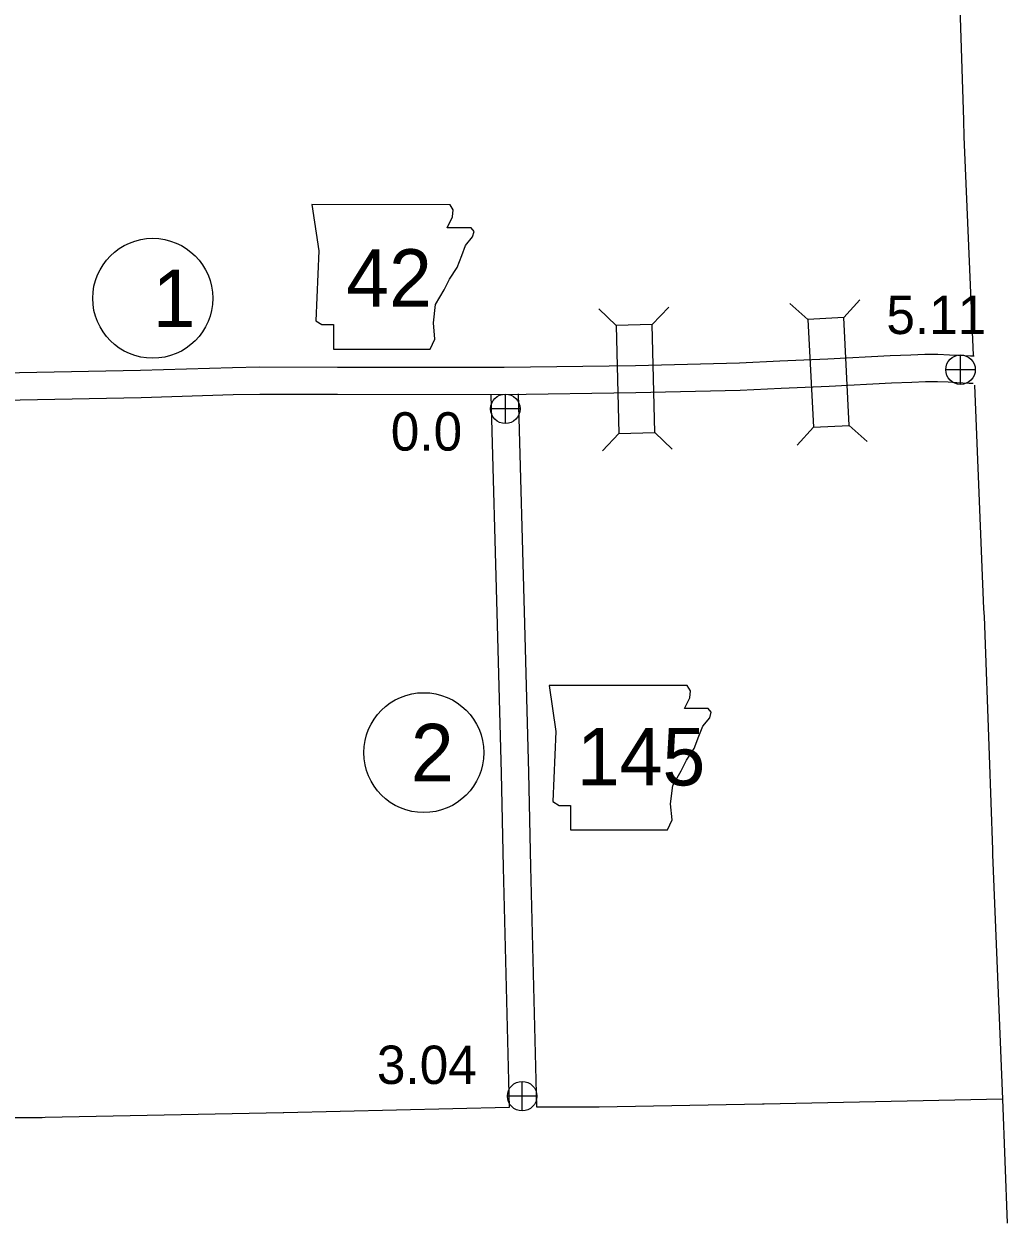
# Model space of a CAD drawing. Extents: x -939622 to -934222, y 1383701 to 1385301.
# Drawn here: x -936057.92 to -936025.46, y 1384609.12 to 1384648.7 of the extents above; entities that cross this region are included whole.
import ezdxf

# ---------------------------------------------------------------- set-up
doc = ezdxf.new("R2010")
doc.units = 0
for name, color, linetype in [('10', 7, 'Continuous'), ('2', 7, 'Continuous'), ('20', 7, 'Continuous'), ('21', 7, 'Continuous'), ('25', 7, 'Continuous'), ('26', 7, 'Continuous'), ('27', 7, 'Continuous')]:
    doc.layers.add(name, color=color, linetype=linetype)

msp = doc.modelspace()

# ---------------------------------------------------------------- linework, layer by layer
at = {"layer": '10'}
for points in [[(-936064.816, 1384637.037), (-936058.061, 1384637.191), (-936054.071, 1384637.274), (-936051.03, 1384637.364), (-936050.142, 1384637.382), (-936047.563, 1384637.376), (-936042.066, 1384637.371), (-936037.731, 1384637.431), (-936034.298, 1384637.515), (-936032.962, 1384637.577), (-936031.376, 1384637.648), (-936029.318, 1384637.755), (-936028.633, 1384637.781), (-936028.173, 1384637.795), (-936027.744, 1384637.796), (-936027.363, 1384637.782), (-936027.078, 1384637.768), (-936026.668, 1384637.748), (-936026.551, 1384637.743)], [(-936064.796, 1384636.137), (-936058.042, 1384636.291), (-936054.048, 1384636.374), (-936051.008, 1384636.464), (-936050.134, 1384636.482), (-936047.565, 1384636.476), (-936042.06, 1384636.471), (-936037.714, 1384636.531), (-936034.267, 1384636.615), (-936032.921, 1384636.678), (-936031.332, 1384636.749), (-936029.278, 1384636.856), (-936028.602, 1384636.881), (-936028.158, 1384636.895), (-936027.759, 1384636.896), (-936027.401, 1384636.883), (-936027.122, 1384636.869), (-936026.708, 1384636.848), (-936026.585, 1384636.844)], [(-936042.501, 1384636.452), (-936042.295, 1384628.869), (-936042.164, 1384623.964)], [(-936041.601, 1384636.486), (-936041.395, 1384628.893), (-936041.264, 1384623.988)], [(-936042.164, 1384623.967), (-936042.097, 1384620.851), (-936041.899, 1384612.927)], [(-936041.264, 1384623.986), (-936041.197, 1384620.872), (-936040.999, 1384612.95)]]:
    msp.add_lwpolyline(points, dxfattribs=at)
at = {"layer": '2'}
for points in [[(-936028.516, 1384692.941), (-936028.454, 1384689.777), (-936028.442, 1384689.461), (-936028.298, 1384685.746), (-936028.275, 1384685.449), (-936027.922, 1384677.739), (-936027.916, 1384677.486), (-936027.56, 1384669.701), (-936027.553, 1384669.581), (-936027.381, 1384661.746), (-936027.377, 1384661.71), (-936027.143, 1384653.631), (-936027.143, 1384653.002), (-936026.898, 1384645.525), (-936026.887, 1384644.978), (-936026.584, 1384637.765)], [(-936026.539, 1384636.779), (-936026.238, 1384629.39), (-936026.217, 1384629.138), (-936026.055, 1384624.563)], [(-936026.055, 1384624.563), (-936025.943, 1384621.435), (-936025.942, 1384621.278), (-936025.609, 1384613.21), (-936025.462, 1384609.117)], [(-936025.609, 1384613.21), (-936033.484, 1384613.042), (-936033.538, 1384613.045), (-936038.923, 1384612.942), (-936040.998, 1384612.939)], [(-936041.902, 1384612.928), (-936049.341, 1384612.757), (-936049.362, 1384612.756), (-936057.22, 1384612.6), (-936057.312, 1384612.59), (-936063.869, 1384612.588)]]:
    msp.add_lwpolyline(points, dxfattribs=at)
at = {"layer": '20'}
for p, q in [((-936032.04, 1384638.947), (-936032.628, 1384639.477)), ((-936030.854, 1384639.009), (-936030.324, 1384639.597)), ((-936038.36, 1384638.748), (-936038.933, 1384639.295)), ((-936037.172, 1384638.777), (-936036.626, 1384639.351)), ((-936038.273, 1384635.185), (-936038.819, 1384634.612)), ((-936037.085, 1384635.214), (-936036.512, 1384634.668)), ((-936031.855, 1384635.388), (-936032.385, 1384634.8)), ((-936030.668, 1384635.45), (-936030.08, 1384634.92))]:
    msp.add_line(p, q, dxfattribs=at)
for points in [[(-936037.085, 1384635.214), (-936037.172, 1384638.777), (-936038.36, 1384638.748), (-936038.273, 1384635.185)], [(-936030.668, 1384635.45), (-936030.854, 1384639.009), (-936032.04, 1384638.947), (-936031.855, 1384635.388)]]:
    msp.add_lwpolyline(points, close=True, dxfattribs=at)
at = {"layer": '21'}
for points in [[(-936048.41, 1384642.737), (-936048.182, 1384641.215), (-936048.283, 1384638.905), (-936048.08, 1384638.778), (-936047.7, 1384638.778), (-936047.7, 1384637.966), (-936044.502, 1384637.966), (-936044.35, 1384638.296), (-936044.401, 1384638.829), (-936044.325, 1384639.438), (-936044.046, 1384639.92), (-936043.868, 1384640.276), (-936043.614, 1384640.656), (-936043.462, 1384641.062), (-936043.335, 1384641.392), (-936043.107, 1384641.671), (-936043.056, 1384641.849), (-936043.157, 1384641.976), (-936043.944, 1384641.976), (-936043.766, 1384642.331), (-936043.741, 1384642.56), (-936043.846, 1384642.735)], [(-936040.581, 1384626.864), (-936040.352, 1384625.341), (-936040.454, 1384623.032), (-936040.251, 1384622.905), (-936039.87, 1384622.905), (-936039.87, 1384622.093), (-936036.673, 1384622.093), (-936036.52, 1384622.423), (-936036.571, 1384622.956), (-936036.495, 1384623.565), (-936036.216, 1384624.047), (-936036.038, 1384624.402), (-936035.785, 1384624.783), (-936035.632, 1384625.189), (-936035.505, 1384625.519), (-936035.277, 1384625.798), (-936035.226, 1384625.976), (-936035.328, 1384626.103), (-936036.114, 1384626.103), (-936035.937, 1384626.458), (-936035.911, 1384626.686), (-936036.017, 1384626.862)]]:
    msp.add_lwpolyline(points, close=True, dxfattribs=at)
at = {"layer": '26'}
for p, q in [((-936026.996, 1384636.801), (-936026.996, 1384637.776)), ((-936026.509, 1384637.288), (-936027.484, 1384637.288)), ((-936042.023, 1384635.508), (-936042.023, 1384636.483)), ((-936041.535, 1384635.996), (-936042.51, 1384635.996)), ((-936041.467, 1384612.818), (-936041.467, 1384613.793)), ((-936040.979, 1384613.306), (-936041.954, 1384613.306))]:
    msp.add_line(p, q, dxfattribs=at)
for centre in [(-936026.996, 1384637.288), (-936042.023, 1384635.996), (-936041.467, 1384613.306)]:
    msp.add_ellipse(centre, major_axis=(0, 0.487), ratio=0.999998, dxfattribs=at)
at = {"layer": '27'}
for centre in [(-936053.664, 1384639.644), (-936044.717, 1384624.645)]:
    msp.add_circle(centre, 1.98, dxfattribs=at)

# ---------------------------------------------------------------- texts
at = {"layer": '21'}
for s, p in [('42', (-936047.276, 1384639.363)), ('145', (-936039.664, 1384623.563))]:
    msp.add_text(s, height=1.9008, dxfattribs=at).set_placement(p)
at = {"layer": '25'}
for s, p in [('5.11', (-936029.445, 1384638.464)), ('0.0', (-936045.806, 1384634.616)), ('3.04', (-936046.264, 1384613.707))]:
    msp.add_text(s, height=1.2672, dxfattribs=at).set_placement(p)
at = {"layer": '27'}
for s, p in [('1', (-936053.664, 1384638.694)), ('2', (-936045.142, 1384623.694))]:
    msp.add_text(s, height=1.901, dxfattribs=at).set_placement(p)

doc.saveas('drawing.dxf')
